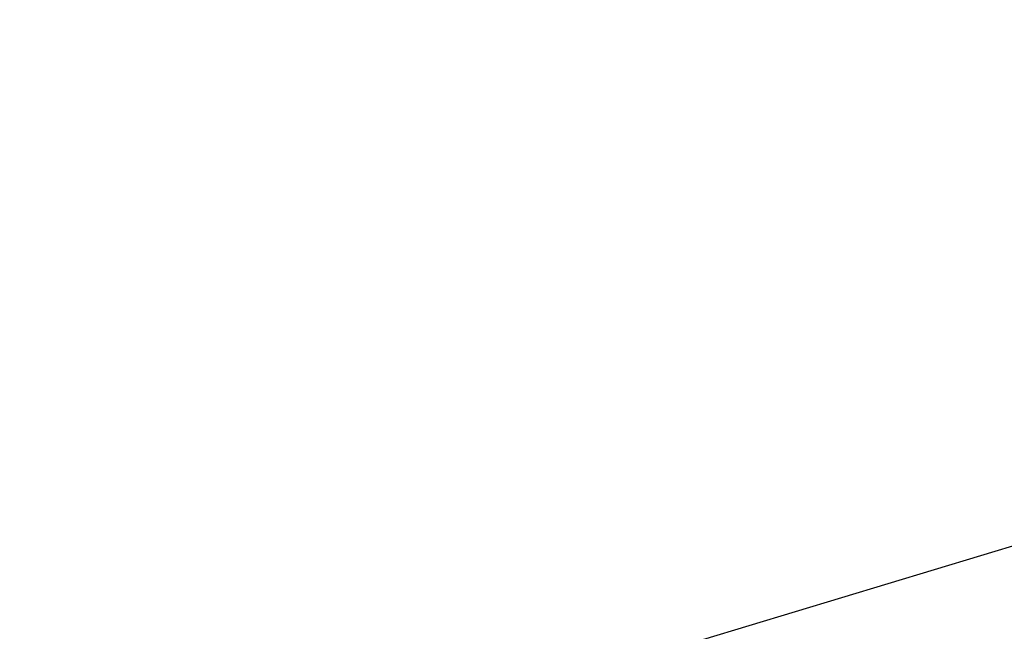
# Model space of a CAD drawing. Header units: millimetres. Extents: x 40090 to 187415, y -53271 to 40260.
# Tile 276 of 406: x 126853 to 126950, y 16900 to 16960. Entities that reach past the tile are written whole.
import ezdxf

# ---------------------------------------------------------------- set-up
doc = ezdxf.new("R2010")
doc.units = ezdxf.units.MM
doc.layers.add('AVM_nárokLAN', color=30, linetype='Continuous')
doc.layers.add('AVM_sp_230VAC', color=170, linetype='Continuous')
doc.styles.add('AVM', font='arial.ttf')
doc.dimstyles.new('AVM-1_50', dxfattribs={"dimscale": 40, "dimtxt": 2.5, "dimasz": 2.5, "dimexe": 1.25, "dimexo": 0.625, "dimtad": 1, "dimdec": 0, "dimrnd": 1, "dimtxsty": 'AVM', "dimcen": 2.5, "dimclrd": 256, "dimclre": 256, "dimclrt": 256, "dimadec": 0, "dimazin": 0, "dimtfac": 1, "dimtdec": 0, "dimtmove": 0, "dimatfit": 3, "dimfxl": 0, "dimarcsym": 0})

msp = doc.modelspace()

# ---------------------------------------------------------------- leaders
at = {"layer": 'AVM_nárokLAN', "annotation_type": 0, "has_hookline": 1, "hookline_direction": 1, "text_width": 5076.398}
msp.add_leader([(127206.349, 16953.673), (123491.29, 15020.488), (123391.29, 15020.488)], dimstyle='AVM-1_50', override={"dimgap": 0.625, "dimtad": 0}, dxfattribs=at)
at = {"layer": 'AVM_sp_230VAC', "annotation_type": 0, "has_hookline": 1, "hookline_direction": 1, "text_width": 3709.277}
msp.add_leader([(127122.435, 16960.354), (123569.463, 15887.714), (123469.463, 15887.714)], dimstyle='AVM-1_50', override={"dimgap": 0.625, "dimtad": 0}, dxfattribs=at)

doc.saveas('drawing.dxf')
